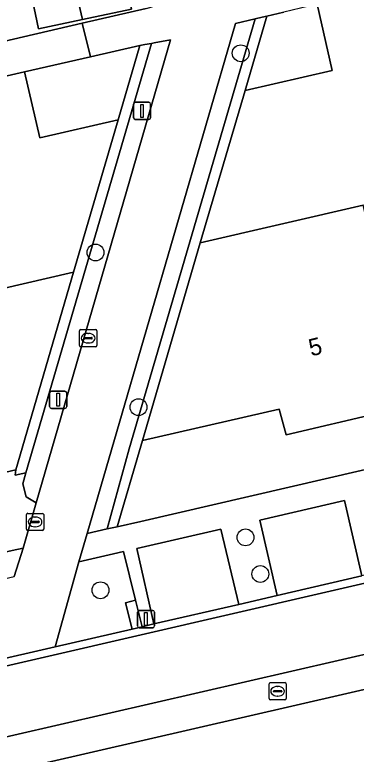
# Model space of a CAD drawing. Extents: x 156412 to 157779, y 382335 to 383768.
# Drawn here: x 156721.03 to 156740.9, y 382800.53 to 382843.53 of the extents above; entities that cross this region are included whole.
import ezdxf

# ---------------------------------------------------------------- set-up
doc = ezdxf.new("R2010")
doc.units = 0
for name, color, linetype in [('IMGEO_Berm_groen', 7, 'Continuous'), ('IMGEO_Boom', 7, 'Continuous'), ('IMGEO_Brandkraan', 7, 'Continuous'), ('IMGEO_Erf', 7, 'Continuous'), ('IMGEO_Groenvoorziening', 7, 'Continuous'), ('IMGEO_Haag', 7, 'Continuous'), ('IMGEO_Kolk', 7, 'Continuous'), ('IMGEO_Lichtmast', 7, 'Continuous'), ('IMGEO_Pand', 7, 'Continuous'), ('IMGEO_Pand_nummerreeks', 7, 'Continuous'), ('IMGEO_Parkeervlak_open', 7, 'Continuous'), ('IMGEO_Rijbaan_lokaal_gesloten', 7, 'Continuous'), ('IMGEO_Rijbaan_lokaal_open', 7, 'Continuous'), ('IMGEO_Voetpad_open', 7, 'Continuous')]:
    doc.layers.add(name, color=color, linetype=linetype)

msp = doc.modelspace()

# ---------------------------------------------------------------- linework, layer by layer
at = {"layer": 'IMGEO_Berm_groen'}
for points in [[(156735.021, 382843.289), (156733.866, 382843.011), (156725.241, 382813.37), (156726.403, 382813.631), (156727.692, 382818.286)], [(156730.097, 382842.072), (156729.13, 382841.893), (156728.973, 382841.864), (156721.664, 382816.893), (156721.493, 382816.251), (156721.685, 382815.494), (156722.274, 382815.156)], [(156728.053, 382809.486), (156727.348, 382812.311), (156726.763, 382812.175), (156724.76, 382811.71), (156723.383, 382806.779), (156727.852, 382807.81), (156727.47, 382809.343)]]:
    msp.add_lwpolyline(points, close=True, dxfattribs=at)
at = {"layer": 'IMGEO_Boom'}
for centre in [(156734.173, 382841.29), (156725.727, 382829.702), (156728.226, 382820.715), (156734.456, 382813.141), (156735.315, 382811.011), (156726.015, 382810.066)]:
    msp.add_circle(centre, 0.489, dxfattribs=at)
at = {"layer": 'IMGEO_Brandkraan'}
for p, q in [((156735.822, 382803.768), (156735.822, 382804.62)), ((156735.897, 382804.694), (156736.749, 382804.694)), ((156736.31, 382804.474), (156736.335, 382804.474)), ((156736.823, 382804.62), (156736.823, 382803.768)), ((156736.081, 382804.188), (156736.081, 382804.2)), ((156736.519, 382804.151), (156736.121, 382804.151)), ((156736.124, 382804.237), (156736.522, 382804.237)), ((156736.565, 382804.2), (156736.565, 382804.188)), ((156736.749, 382803.694), (156735.897, 382803.694)), ((156736.333, 382803.914), (156736.308, 382803.914))]:
    msp.add_line(p, q, dxfattribs=at)
for points in [[(156735.822, 382803.768), (156735.822, 382804.62)], [(156735.897, 382804.694), (156736.749, 382804.694)], [(156736.823, 382804.62), (156736.823, 382803.768)], [(156736.749, 382803.694), (156735.897, 382803.694)]]:
    msp.add_lwpolyline(points, dxfattribs=at)
for centre, radius, start, end in [((156735.899, 382804.618), 0.0765, 91.552, 178.448), ((156735.899, 382804.618), 0.0765, 91.552, 178.448), ((156736.747, 382804.618), 0.0765, 1.552, 88.448), ((156736.747, 382804.618), 0.0765, 1.552, 88.448), ((156736.121, 382804.197), 0.0403, 85.8775, 175.7526), ((156736.118, 382804.187), 0.0366, 178.938, 274.7102), ((156736.522, 382804.194), 0.043, 264.8664, 352.4533), ((156736.526, 382804.199), 0.0386, 1.7309, 96.639), ((156735.899, 382803.77), 0.0765, 181.552, 268.448), ((156735.899, 382803.77), 0.0765, 181.552, 268.448), ((156736.747, 382803.77), 0.0765, 271.552, 358.448), ((156736.747, 382803.77), 0.0765, 271.552, 358.448)]:
    msp.add_arc(centre, radius, start, end, dxfattribs=at)
for centre, major_axis, ratio, start_param, end_param in [((156736.309, 382804.194), (-0.387, 0.002), 0.722429, 4.712389, 7.853982), ((156736.334, 382804.194), (-0.39, 0.002), 0.717154, 1.570796, 4.712389)]:
    msp.add_ellipse(centre, major_axis=major_axis, ratio=ratio, start_param=start_param, end_param=end_param, dxfattribs=at)
at = {"layer": 'IMGEO_Erf'}
for points in [[(156732.84, 382850.322), (156731.46, 382856.456), (156722.509, 382854.385), (156713.743, 382852.357), (156704.962, 382850.325), (156695.973, 382848.245), (156698.629, 382836.929), (156704.678, 382838.332), (156703.535, 382843.262), (156706.243, 382843.89), (156706.665, 382842.074), (156709.385, 382842.705), (156710.108, 382839.592), (156724.949, 382843.035), (156728.68, 382843.901), (156729.028, 382843.982)], [(156724.198, 382846.579), (156727.121, 382847.192), (156727.822, 382843.851), (156724.967, 382843.252), (156722.401, 382842.714), (156721.7, 382846.054)], [(156701.772, 382823.318), (156708.947, 382824.977), (156724.448, 382828.561), (156727.052, 382837.412), (156722.476, 382836.371), (156721.59, 382840.219), (156706.264, 382836.69), (156707.054, 382833.261), (156699.869, 382831.586)], [(156713.021, 382815.212), (156711.29, 382814.805), (156709.536, 382814.392), (156709.897, 382812.887), (156704.481, 382811.649), (156705.153, 382808.749), (156719.687, 382812.099), (156720.868, 382812.371), (156721.508, 382812.519), (156722.274, 382815.156), (156721.685, 382815.494), (156721.493, 382816.251), (156721.664, 382816.893), (156721.055, 382816.753), (156721.09, 382817.069), (156718.487, 382816.475), (156718.826, 382814.976), (156713.378, 382813.694)]]:
    msp.add_lwpolyline(points, close=True, dxfattribs=at)
for points in [[(156738.623, 382844.151), (156739.488, 382840.289), (156734.427, 382839.126), (156731.822, 382830.272), (156741.303, 382832.463), (156748.317, 382834.083), (156755.331, 382835.704), (156762.345, 382837.325), (156769.36, 382838.946), (156776.374, 382840.566), (156783.388, 382842.187)], [(156742.266, 382820.374), (156736.812, 382819.1), (156736.42, 382820.595), (156728.459, 382818.77), (156728.362, 382818.44), (156726.991, 382813.763), (156728.366, 382814.072), (156850.038, 382842.208)], [(156778.432, 382812.831), (156707.908, 382796.596)]]:
    msp.add_lwpolyline(points, dxfattribs=at)
at = {"layer": 'IMGEO_Groenvoorziening'}
for points in [[(156734.427, 382839.126), (156735.694, 382843.452), (156735.414, 382843.384), (156735.021, 382843.289), (156727.692, 382818.286), (156726.403, 382813.631), (156726.991, 382813.763), (156728.362, 382818.44), (156728.459, 382818.77), (156731.822, 382830.272)], [(156728.973, 382841.864), (156728.587, 382841.793), (156728.312, 382841.742), (156727.052, 382837.412), (156724.448, 382828.561), (156721.09, 382817.069), (156721.055, 382816.753), (156721.664, 382816.893)], [(156728.053, 382809.486), (156727.47, 382809.343), (156727.852, 382807.81), (156728.437, 382807.945)]]:
    msp.add_lwpolyline(points, close=True, dxfattribs=at)
at = {"layer": 'IMGEO_Haag'}
for points in [[(156734.427, 382839.126), (156735.694, 382843.452), (156735.414, 382843.384), (156735.021, 382843.289), (156727.692, 382818.286), (156726.403, 382813.631), (156726.991, 382813.763), (156728.362, 382818.44), (156728.459, 382818.77), (156731.822, 382830.272)], [(156728.973, 382841.864), (156728.587, 382841.793), (156728.312, 382841.742), (156727.052, 382837.412), (156724.448, 382828.561), (156721.09, 382817.069), (156721.055, 382816.753), (156721.664, 382816.893)], [(156728.053, 382809.486), (156727.47, 382809.343), (156727.852, 382807.81), (156728.437, 382807.945)]]:
    msp.add_lwpolyline(points, close=True, dxfattribs=at)
at = {"layer": 'IMGEO_Kolk'}
for p, q in [((156724.796, 382824.299), (156724.796, 382825.151)), ((156724.871, 382825.225), (156725.723, 382825.225)), ((156725.797, 382825.151), (156725.797, 382824.299)), ((156725.055, 382824.719), (156725.055, 382824.731)), ((156725.493, 382824.682), (156725.095, 382824.682)), ((156725.098, 382824.768), (156725.496, 382824.768)), ((156725.284, 382825.005), (156725.309, 382825.005)), ((156725.539, 382824.731), (156725.539, 382824.719)), ((156725.723, 382824.225), (156724.871, 382824.225)), ((156725.307, 382824.445), (156725.282, 382824.445)), ((156721.709, 382813.613), (156721.709, 382814.465)), ((156721.784, 382814.539), (156722.636, 382814.539)), ((156722.197, 382814.319), (156722.222, 382814.319)), ((156722.71, 382814.465), (156722.71, 382813.613)), ((156721.968, 382814.033), (156721.968, 382814.045)), ((156722.406, 382813.996), (156722.008, 382813.996)), ((156722.011, 382814.082), (156722.409, 382814.082)), ((156722.452, 382814.045), (156722.452, 382814.033)), ((156722.636, 382813.539), (156721.784, 382813.539)), ((156722.22, 382813.759), (156722.195, 382813.759))]:
    msp.add_line(p, q, dxfattribs=at)
for points in [[(156724.796, 382824.299), (156724.796, 382825.151)], [(156724.871, 382825.225), (156725.723, 382825.225)], [(156725.797, 382825.151), (156725.797, 382824.299)], [(156725.723, 382824.225), (156724.871, 382824.225)], [(156721.709, 382813.613), (156721.709, 382814.465)], [(156721.784, 382814.539), (156722.636, 382814.539)], [(156722.71, 382814.465), (156722.71, 382813.613)], [(156722.636, 382813.539), (156721.784, 382813.539)]]:
    msp.add_lwpolyline(points, dxfattribs=at)
for centre, radius, start, end in [((156724.873, 382825.149), 0.0765, 91.552, 178.448), ((156724.873, 382825.149), 0.0765, 91.552, 178.448), ((156725.721, 382825.149), 0.0765, 1.552, 88.448), ((156725.721, 382825.149), 0.0765, 1.552, 88.448), ((156725.095, 382824.728), 0.0403, 85.8775, 175.7526), ((156725.092, 382824.718), 0.0366, 178.938, 274.7102), ((156725.496, 382824.725), 0.043, 264.8664, 352.4533), ((156725.5, 382824.73), 0.0386, 1.7309, 96.639), ((156724.873, 382824.301), 0.0765, 181.552, 268.448), ((156724.873, 382824.301), 0.0765, 181.552, 268.448), ((156725.721, 382824.301), 0.0765, 271.552, 358.448), ((156725.721, 382824.301), 0.0765, 271.552, 358.448), ((156721.786, 382814.463), 0.0765, 91.552, 178.448), ((156721.786, 382814.463), 0.0765, 91.552, 178.448), ((156722.634, 382814.463), 0.0765, 1.552, 88.448), ((156722.634, 382814.463), 0.0765, 1.552, 88.448), ((156722.008, 382814.042), 0.0403, 85.8775, 175.7526), ((156722.005, 382814.032), 0.0366, 178.938, 274.7102), ((156722.409, 382814.039), 0.043, 264.8664, 352.4533), ((156722.413, 382814.044), 0.0386, 1.7309, 96.639), ((156721.786, 382813.615), 0.0765, 181.552, 268.448), ((156721.786, 382813.615), 0.0765, 181.552, 268.448), ((156722.634, 382813.615), 0.0765, 271.552, 358.448), ((156722.634, 382813.615), 0.0765, 271.552, 358.448)]:
    msp.add_arc(centre, radius, start, end, dxfattribs=at)
for centre, major_axis, ratio, start_param, end_param in [((156725.283, 382824.725), (-0.387, 0.002), 0.722429, 4.712389, 7.853982), ((156725.308, 382824.725), (-0.39, 0.002), 0.717154, 1.570796, 4.712389), ((156722.196, 382814.039), (-0.387, 0.002), 0.722429, 4.712389, 7.853982), ((156722.221, 382814.039), (-0.39, 0.002), 0.717154, 1.570796, 4.712389)]:
    msp.add_ellipse(centre, major_axis=major_axis, ratio=ratio, start_param=start_param, end_param=end_param, dxfattribs=at)
at = {"layer": 'IMGEO_Lichtmast'}
for p, q in [((156728.036, 382838.439), (156728.826, 382838.439)), ((156728.826, 382838.439), (156728.036, 382838.439)), ((156727.936, 382837.539), (156727.936, 382838.339)), ((156727.936, 382838.339), (156727.936, 382837.539)), ((156728.926, 382838.339), (156728.926, 382837.539)), ((156728.926, 382837.539), (156728.926, 382838.339)), ((156728.826, 382837.439), (156728.036, 382837.439)), ((156728.036, 382837.439), (156728.826, 382837.439)), ((156723.157, 382821.642), (156723.947, 382821.642)), ((156723.947, 382821.642), (156723.157, 382821.642)), ((156723.057, 382820.742), (156723.057, 382821.542)), ((156723.057, 382821.542), (156723.057, 382820.742)), ((156724.047, 382821.542), (156724.047, 382820.742)), ((156724.047, 382820.742), (156724.047, 382821.542)), ((156723.947, 382820.642), (156723.157, 382820.642)), ((156723.157, 382820.642), (156723.947, 382820.642)), ((156728.164, 382807.99), (156728.164, 382808.79)), ((156728.164, 382808.79), (156728.164, 382807.99)), ((156728.264, 382808.89), (156729.054, 382808.89)), ((156729.054, 382808.89), (156728.264, 382808.89)), ((156729.154, 382808.79), (156729.154, 382807.99)), ((156729.154, 382807.99), (156729.154, 382808.79)), ((156729.054, 382807.89), (156728.264, 382807.89)), ((156728.264, 382807.89), (156729.054, 382807.89))]:
    msp.add_line(p, q, dxfattribs=at)
for points in [[(156728.356, 382838.314), (156728.506, 382838.314), (156728.506, 382837.564), (156728.356, 382837.564), (156728.356, 382838.314)], [(156723.477, 382821.517), (156723.627, 382821.517), (156723.627, 382820.767), (156723.477, 382820.767), (156723.477, 382821.517)], [(156728.584, 382808.765), (156728.734, 382808.765), (156728.734, 382808.015), (156728.584, 382808.015), (156728.584, 382808.765)]]:
    msp.add_lwpolyline(points, dxfattribs=at)
for centre, start, end in [((156728.036, 382838.339), 90, 180), ((156728.036, 382838.339), 90, 180), ((156728.826, 382838.339), 0, 90), ((156728.826, 382838.339), 360, 90), ((156728.036, 382837.539), 180, 270), ((156728.036, 382837.539), 180, 270), ((156728.826, 382837.539), 270, 0), ((156728.826, 382837.539), 270, 0), ((156723.157, 382821.542), 90, 180), ((156723.157, 382821.542), 90, 180), ((156723.947, 382821.542), 0, 90), ((156723.947, 382821.542), 360, 90), ((156723.157, 382820.742), 180, 270), ((156723.157, 382820.742), 180, 270), ((156723.947, 382820.742), 270, 0), ((156723.947, 382820.742), 270, 0), ((156728.264, 382808.79), 90, 180), ((156728.264, 382808.79), 90, 180), ((156729.054, 382808.79), 0, 90), ((156729.054, 382808.79), 360, 90), ((156728.264, 382807.99), 180, 270), ((156728.264, 382807.99), 180, 270), ((156729.054, 382807.99), 270, 0), ((156729.054, 382807.99), 270, 0)]:
    msp.add_arc(centre, 0.1, start, end, dxfattribs=at)
at = {"layer": 'IMGEO_Pand'}
for points in [[(156724.198, 382846.579), (156724.967, 382843.252), (156727.822, 382843.851), (156727.121, 382847.192)], [(156724.198, 382846.579), (156721.7, 382846.054), (156722.401, 382842.714), (156724.967, 382843.252)], [(156738.623, 382844.151), (156736.682, 382843.688), (156735.694, 382843.452), (156734.427, 382839.126), (156739.488, 382840.289)], [(156728.312, 382841.742), (156725.424, 382841.088), (156721.59, 382840.219), (156722.476, 382836.371), (156727.052, 382837.412)], [(156741.303, 382832.463), (156731.822, 382830.272), (156728.459, 382818.77), (156736.42, 382820.595), (156736.812, 382819.1), (156742.266, 382820.374), (156741.88, 382821.964), (156743.617, 382822.365)], [(156708.947, 382824.977), (156711.29, 382814.805), (156713.021, 382815.212), (156713.378, 382813.694), (156718.826, 382814.976), (156718.487, 382816.475), (156721.09, 382817.069), (156724.448, 382828.561)]]:
    msp.add_lwpolyline(points, close=True, dxfattribs=at)
at = {"layer": 'IMGEO_Parkeervlak_open'}
for points in [[(156740.217, 382815.285), (156735.282, 382814.144), (156736.304, 382809.761), (156741.228, 382810.898)], [(156733.008, 382813.619), (156728.137, 382812.493), (156729.128, 382808.105), (156734.056, 382809.242)]]:
    msp.add_lwpolyline(points, close=True, dxfattribs=at)
at = {"layer": 'IMGEO_Rijbaan_lokaal_gesloten'}
msp.add_lwpolyline([(156925.817, 382853.068), (156855.39, 382836.785), (156816.178, 382827.739), (156776.982, 382818.697), (156706.623, 382802.451), (156704.67, 382802.003), (156705.372, 382798.026), (156707.336, 382798.509), (156707.464, 382798.538), (156780.281, 382815.295), (156817.084, 382823.811), (156856.378, 382832.904)], dxfattribs=at)
at = {"layer": 'IMGEO_Rijbaan_lokaal_open'}
for points in [[(156704.67, 382802.003), (156706.623, 382802.451), (156776.982, 382818.697), (156816.178, 382827.739), (156855.39, 382836.785), (156925.817, 382853.068)], [(156780.925, 382820.063), (156779.481, 382819.729), (156776.96, 382819.147), (156774.52, 382818.584), (156766.74, 382816.788), (156762.858, 382815.891), (156755.496, 382814.192), (156754.223, 382813.898), (156749.094, 382812.714), (156748.109, 382812.486), (156743.228, 382811.36), (156741.228, 382810.898), (156736.304, 382809.761), (156734.056, 382809.242), (156729.128, 382808.105), (156728.437, 382807.945), (156727.852, 382807.81), (156723.383, 382806.779), (156719.402, 382805.859)]]:
    msp.add_lwpolyline(points, dxfattribs=at)
at = {"layer": 'IMGEO_Voetpad_open'}
for points in [[(156852.727, 382829.996), (156854.08, 382830.294), (156856.714, 382830.844), (156856.91, 382830.891), (156859.126, 382831.425), (156927.114, 382847.315), (156926.664, 382849.268), (156923.197, 382848.454), (156856.378, 382832.904), (156817.084, 382823.811), (156780.281, 382815.295), (156707.464, 382798.538), (156707.908, 382796.596), (156778.432, 382812.831), (156780.962, 382813.412), (156782.34, 382813.73)], [(156721.59, 382840.219), (156725.424, 382841.088), (156724.949, 382843.035), (156710.108, 382839.592), (156704.678, 382838.332), (156698.629, 382836.929), (156699.077, 382835.022), (156706.264, 382836.69)], [(156720.999, 382810.871), (156721.508, 382812.519), (156720.868, 382812.371), (156719.687, 382812.099), (156705.153, 382808.749), (156705.508, 382807.28), (156706.463, 382807.501), (156708.909, 382808.069), (156710.793, 382808.505), (156713.318, 382809.091)]]:
    msp.add_lwpolyline(points, close=True, dxfattribs=at)
for points in [[(156719.402, 382805.859), (156723.383, 382806.779), (156724.76, 382811.71), (156725.241, 382813.37), (156733.866, 382843.011), (156735.021, 382843.289), (156735.414, 382843.384), (156735.694, 382843.452), (156736.682, 382843.688)], [(156728.68, 382843.901), (156724.949, 382843.035), (156725.424, 382841.088), (156728.312, 382841.742), (156728.587, 382841.793), (156728.973, 382841.864), (156729.13, 382841.893), (156730.097, 382842.072), (156722.274, 382815.156), (156721.508, 382812.519), (156720.999, 382810.871)], [(156850.038, 382842.208), (156728.366, 382814.072), (156726.991, 382813.763), (156726.403, 382813.631), (156725.241, 382813.37), (156724.76, 382811.71), (156726.763, 382812.175), (156727.348, 382812.311), (156728.053, 382809.486), (156728.437, 382807.945), (156729.128, 382808.105), (156728.137, 382812.493), (156733.008, 382813.619), (156734.056, 382809.242), (156736.304, 382809.761), (156735.282, 382814.144), (156740.217, 382815.285), (156741.228, 382810.898)]]:
    msp.add_lwpolyline(points, dxfattribs=at)

# ---------------------------------------------------------------- texts
at = {"layer": 'IMGEO_Pand_nummerreeks'}
msp.add_text('5', height=1, rotation=14.0757, dxfattribs=at).set_placement((156738.27, 382823.657))

doc.saveas('drawing.dxf')
